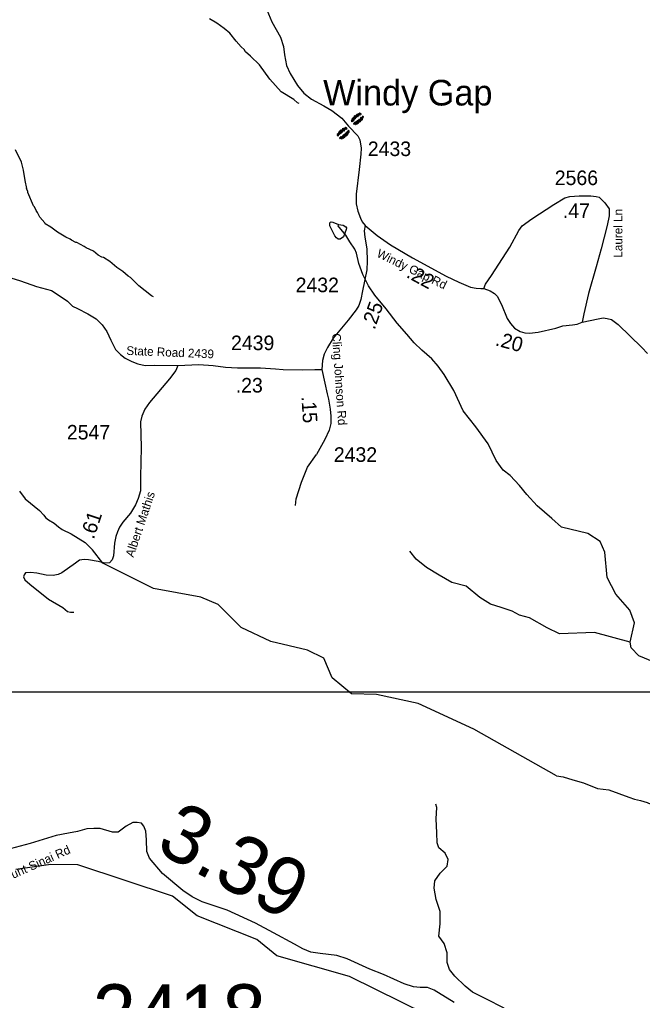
# Model space of a CAD drawing. Extents: x 1248089 to 1457196, y 820910 to 988753.
# Drawn here: x 1404814 to 1410165, y 868954 to 877378 of the extents above; entities that cross this region are included whole.
import ezdxf

# ---------------------------------------------------------------- set-up
doc = ezdxf.new("R2010")
doc.units = 0
for name, color, linetype in [('Exist Geographical Mountain Gap CELL', 7, 'Continuous'), ('Exist Geographical Mountain Summit Label', 7, 'Continuous'), ('Exist Hydrographic Creek Single Shore', 7, 'Continuous'), ('Exist Hydrographic Misc Water Feature', 7, 'Continuous'), ('Exist Road Non-System Type 51', 7, 'Continuous'), ('Exist Road Secondary Type 41 Attributed', 7, 'Continuous'), ('Exist Road Secondary Type 51 Attributed', 7, 'Continuous'), ('Exist Road Secondary Type 51 Label', 7, 'Continuous'), ('Map Preparation Inset Cut Line', 7, 'Continuous'), ('Prop GRAU CAT1 Cell', 7, 'Continuous'), ('Prop Lane Lines', 7, 'Continuous')]:
    doc.layers.add(name, color=color, linetype=linetype)

msp = doc.modelspace()

# ---------------------------------------------------------------- linework, layer by layer
at = {"layer": 'Exist Geographical Mountain Gap CELL'}
for points in [[(1407714.3, 876539.7), (1407715.6, 876540.8), (1407700.6, 876558.3), (1407699.3, 876557.2)], [(1407720.9, 876545.3), (1407722.2, 876546.5), (1407707.2, 876564), (1407705.9, 876562.8)], [(1407726.7, 876549.4), (1407728, 876550.5), (1407715, 876568.4), (1407713.7, 876567.2)], [(1407734.2, 876553.9), (1407735.5, 876555.1), (1407723.6, 876571.6), (1407722.3, 876570.5)], [(1407733.2, 876573.9), (1407732.7, 876574.5), (1407731.4, 876573.3), (1407740.4, 876560.2), (1407740.9, 876559.6), (1407742.2, 876560.8)], [(1407746.1, 876564.1), (1407747.4, 876565.2), (1407742.3, 876573.7), (1407741, 876572.6)], [(1407672, 876500.6), (1407673.3, 876501.8), (1407669.1, 876504.9), (1407664.8, 876508.1), (1407663.5, 876507), (1407667.7, 876503.8)], [(1407667, 876517.3), (1407666.6, 876517.8), (1407665.2, 876516.7), (1407676.9, 876505.8), (1407677.3, 876505.2), (1407678.6, 876506.4)], [(1407683.9, 876510.8), (1407685.2, 876512), (1407670.7, 876526.2), (1407669.4, 876525.1)], [(1407689.6, 876517.6), (1407690.9, 876518.8), (1407675.3, 876534.4), (1407674, 876533.3)], [(1407694.4, 876522.7), (1407695.7, 876523.8), (1407680.8, 876541.3), (1407679.4, 876540.2)], [(1407684.8, 876487.3), (1407683.4, 876486.2), (1407688.4, 876477.6), (1407689.7, 876478.7)], [(1407701.1, 876528.4), (1407702.4, 876529.5), (1407687.4, 876547), (1407686.1, 876545.9)], [(1407697.5, 876477.2), (1407697.9, 876476.6), (1407699.3, 876477.7), (1407690.6, 876491.1), (1407690.1, 876491.7), (1407688.8, 876490.6)], [(1407707.7, 876534), (1407709, 876535.1), (1407694, 876552.6), (1407692.7, 876551.5)], [(1407696.9, 876497.2), (1407695.6, 876496.1), (1407707.1, 876479.3), (1407708.4, 876480.4)], [(1407704.5, 876501.6), (1407703.2, 876500.5), (1407715.8, 876482.3), (1407717.1, 876483.4)], [(1407710.5, 876505.5), (1407709.1, 876504.4), (1407723.7, 876486.5), (1407725, 876487.6)], [(1407717.1, 876510.9), (1407715.8, 876509.8), (1407730.4, 876492), (1407731.7, 876493.1)], [(1407723.9, 876516.5), (1407722.6, 876515.4), (1407737.2, 876497.5), (1407738.5, 876498.6)], [(1407730.6, 876522), (1407729.3, 876520.8), (1407743.9, 876503), (1407745.2, 876504.1)], [(1407737.5, 876527.5), (1407736.1, 876526.4), (1407750.7, 876508.5), (1407752, 876509.7)], [(1407742.4, 876532.4), (1407741, 876531.3), (1407756.3, 876515.4), (1407757.6, 876516.4)], [(1407748.3, 876539.1), (1407746.9, 876538), (1407761.1, 876523.4), (1407762.4, 876524.5)], [(1407765, 876532.3), (1407765.4, 876531.7), (1407766.8, 876532.8), (1407755.4, 876544), (1407754.9, 876544.5), (1407753.6, 876543.4)], [(1407760.4, 876549), (1407759.1, 876547.9), (1407763.2, 876544.7), (1407767.4, 876541.3), (1407768.7, 876542.4), (1407764.6, 876545.8)], [(1407545.6, 876395.3), (1407545.1, 876395.9), (1407543.8, 876394.8), (1407555.1, 876383.6), (1407555.6, 876383), (1407556.9, 876384.1)], [(1407562.3, 876388.5), (1407563.6, 876389.6), (1407549.5, 876404.2), (1407548.1, 876403.1)], [(1407568.2, 876395.1), (1407569.5, 876396.2), (1407554.3, 876412.2), (1407553, 876411.1)], [(1407573.1, 876400), (1407574.5, 876401.1), (1407559.9, 876419), (1407558.6, 876417.9)], [(1407579.9, 876405.6), (1407581.3, 876406.7), (1407566.7, 876424.6), (1407565.4, 876423.5)], [(1407586.6, 876411), (1407588, 876412.1), (1407573.4, 876430), (1407572.1, 876428.9)], [(1407593.5, 876416.6), (1407594.8, 876417.7), (1407580.2, 876435.5), (1407578.9, 876434.5)], [(1407600.1, 876422), (1407601.5, 876423.1), (1407587, 876441), (1407585.6, 876439.9)], [(1407606.1, 876425.9), (1407607.4, 876427), (1407594.9, 876445.2), (1407593.5, 876444.1)], [(1407602.9, 876393.5), (1407601.6, 876392.4), (1407616.5, 876374.8), (1407617.8, 876375.9)], [(1407613.7, 876430.3), (1407615, 876431.3), (1407603.6, 876448.2), (1407602.2, 876447.1)], [(1407609.5, 876399.1), (1407608.1, 876398), (1407623.1, 876380.4), (1407624.4, 876381.6)], [(1407613.2, 876450.3), (1407612.7, 876450.8), (1407611.4, 876449.7), (1407620.1, 876436.4), (1407620.5, 876435.8), (1407621.8, 876436.9)], [(1407616.2, 876404.8), (1407614.8, 876403.6), (1407629.8, 876386.1), (1407631.1, 876387.3)], [(1407620.9, 876409.8), (1407619.6, 876408.7), (1407635.2, 876393.1), (1407636.5, 876394.2)], [(1407625.9, 876440.2), (1407627.2, 876441.2), (1407622.3, 876449.8), (1407620.9, 876448.8)], [(1407626.7, 876416.6), (1407625.4, 876415.5), (1407639.9, 876401.2), (1407641.2, 876402.3)], [(1407643.5, 876410.2), (1407644, 876409.6), (1407645.3, 876410.7), (1407633.7, 876421.7), (1407633.3, 876422.2), (1407631.9, 876421.1)], [(1407638.6, 876426.8), (1407637.3, 876425.7), (1407641.5, 876422.5), (1407645.8, 876419.3), (1407647.1, 876420.4), (1407642.9, 876423.6)], [(1407550.1, 876378.6), (1407551.4, 876379.7), (1407547.3, 876382.9), (1407543.1, 876386.3), (1407541.8, 876385.2), (1407546, 876381.8)], [(1407564.4, 876363.4), (1407563.1, 876362.3), (1407568.2, 876353.8), (1407569.5, 876354.9)], [(1407577.3, 876353.6), (1407577.7, 876353.1), (1407579.1, 876354.2), (1407570.1, 876367.4), (1407569.6, 876367.9), (1407568.3, 876366.8)], [(1407576.3, 876373.6), (1407575, 876372.5), (1407586.8, 876355.9), (1407588.2, 876357.1)], [(1407583.8, 876378.1), (1407582.5, 876377), (1407595.5, 876359.1), (1407596.8, 876360.3)], [(1407589.6, 876382.2), (1407588.3, 876381), (1407603.3, 876363.5), (1407604.6, 876364.6)], [(1407596.2, 876387.8), (1407594.9, 876386.7), (1407609.9, 876369.1), (1407611.2, 876370.2)]]:
    msp.add_lwpolyline(points, close=True, dxfattribs=at)
at = {"layer": 'Exist Hydrographic Creek Single Shore'}
for points in [[(1409427, 870883.6), (1409484.1, 870874), (1409567.4, 870849.5), (1409658.5, 870822.8), (1409779.1, 870775.1), (1409876.7, 870762.2), (1410048.8, 870698.9), (1410098.2, 870683.4), (1410149.7, 870669.9), (1410205.2, 870652.3), (1410274.2, 870622.1), (1410352.7, 870569.7), (1410434.9, 870509.1), (1410565.4, 870463.2), (1410618.5, 870433.6), (1410655.6, 870406.4), (1410753.3, 870362.5)], [(1409301.8, 868331.3), (1409215.3, 868400.8), (1408630.3, 868704.8), (1408564.3, 868765.2), (1408316.3, 868829.3), (1407647.3, 869158), (1407025.3, 869337.9), (1406853.2, 869475.9), (1406340.3, 869679.9), (1406127.2, 869848.4), (1405315.2, 870117.5), (1405082.2, 870122.2), (1404781.3, 870079.1)]]:
    msp.add_lwpolyline(points, dxfattribs=at)
at = {"layer": 'Exist Hydrographic Misc Water Feature'}
for points in [[(1407216.5, 876656.5), (1407200.7, 876664.9), (1407169.2, 876691.5), (1407062.7, 876757.9), (1406965, 876865.9), (1406876.5, 876988.7), (1406799.3, 877065.5), (1406756.1, 877102.4), (1406742.5, 877120.7), (1406717, 877143.3), (1406674.1, 877192.2), (1406621.5, 877261.3), (1406570.5, 877302.4), (1406507.8, 877347.7), (1406444.3, 877385.1)], [(1405964.2, 874997.2), (1405948.4, 875005.5), (1405838.3, 875091.9), (1405767.9, 875163.4), (1405748.1, 875175.9), (1405701.3, 875214.9), (1405649.7, 875248), (1405590.1, 875301.7), (1405535.6, 875334.4), (1405519.7, 875338.8), (1405488, 875355.5), (1405448.7, 875388.3), (1405385.4, 875417.8), (1405369.7, 875430.1), (1405306.3, 875463.4), (1405298.3, 875463.6), (1405260.8, 875482.5), (1405249, 875492.7), (1405211.4, 875509.5), (1405139.1, 875553.5), (1405081.6, 875595.2), (1405033.9, 875625.4), (1405032.1, 875633.4), (1404987, 875682.4), (1404968, 875722.8), (1404956.3, 875739), (1404941, 875771.3), (1404933.2, 875779.5), (1404883.6, 875892.5), (1404883.8, 875900.5), (1404872.4, 875926.7), (1404876.4, 875928.6), (1404862, 875996.9), (1404847.8, 876085.2), (1404829.4, 876153.5), (1404779.6, 876258.6)], [(1407596, 875511.5), (1407567.2, 875493.5), (1407551.2, 875493.8), (1407535.4, 875504.2), (1407521.8, 875522.4), (1407479.7, 875607.3), (1407478.2, 875631.4), (1407484.4, 875639.2), (1407490.4, 875641.1), (1407506.3, 875638.7), (1407553.9, 875617.7), (1407593.8, 875612.9), (1407617.5, 875598.3), (1407621.4, 875590.2), (1407621, 875576.3), (1407596, 875511.5)], [(1409470.1, 873018), (1409385.8, 873092.9), (1409259.9, 873202.1), (1409171.5, 873297.9), (1409108.6, 873376.5), (1409027.8, 873461.9), (1408967.5, 873508.3), (1408908.8, 873590.9), (1408840.4, 873733.9), (1408734.1, 873880.4), (1408625.3, 874019), (1408544.2, 874192.6), (1408461.5, 874330.2), (1408410.3, 874402.4), (1408354.6, 874464.7), (1408269.4, 874538.2), (1408203.9, 874602.9), (1408140.7, 874677.7), (1408058.3, 874771.2), (1407963.1, 874893.2), (1407867.5, 875011.2), (1407812.7, 875091.5), (1407762.4, 875187.7), (1407728.2, 875283.3), (1407707.7, 875372.3), (1407693, 875406.9), (1407651.5, 875470.7), (1407615.8, 875528.2), (1407546.9, 875611)], [(1404812.3, 873329), (1404862.5, 873262.7), (1404984.3, 873162), (1405023.3, 873121.2), (1405037, 873102.8), (1405062.5, 873080.3), (1405109.9, 873053.3), (1405149.2, 873020.4), (1405180.7, 872999.8), (1405256, 872962.2), (1405378.3, 872887.5), (1405439.6, 872825.1)], [(1410060.3, 872031.1), (1410097.3, 872197.8), (1410057.4, 872306.9), (1409935.4, 872444), (1409863.3, 872586.5), (1409842.4, 872803.7), (1409802.3, 872896.4), (1409695.3, 872964.1), (1409470.1, 873018)], [(1409427, 870883.6), (1408717.3, 871283.4), (1408238.2, 871503.1), (1407881.2, 871582.5), (1407664.3, 871586.9), (1407500.3, 871724.8), (1407429.3, 871893.7), (1407288.2, 871962.1), (1406973.3, 872037.4), (1406717.3, 872157.5), (1406521.2, 872355.1), (1406372.3, 872417.2), (1405965.2, 872491.1), (1405528.3, 872710), (1405439.6, 872825.1)], [(1409451.5, 872102.5), (1409348.1, 872154.7), (1409195.2, 872239.1), (1409109.9, 872262.4), (1409047.2, 872297.1), (1408950.3, 872329), (1408861.3, 872358.6), (1408767.3, 872414.5), (1408650.9, 872511.4), (1408528.1, 872544.4), (1408418.3, 872606.8), (1408308.7, 872673.4), (1408221.4, 872745), (1408165.9, 872811.4)], [(1410060.3, 872031.1), (1409753.3, 872112.8), (1409451.5, 872102.5)], [(1410755.9, 870373.4), (1410789.3, 870516.1), (1410908.3, 870595.8), (1411308.4, 870623.9), (1411376.4, 870655.3), (1411518.4, 871085.8), (1411519.4, 871167.9), (1411471.3, 871244.4), (1411306.3, 871339.6), (1410865.4, 871407.5), (1410650.4, 871503.8), (1410511.3, 871621.5), (1410348.3, 871825.1), (1410133.3, 871914.7), (1410067.3, 871981.6), (1410060.3, 872031.1)]]:
    msp.add_lwpolyline(points, dxfattribs=at)
at = {"layer": 'Exist Road Non-System Type 51'}
for points in [[(1407183.5, 873204.6), (1407191.6, 873262.7), (1407237.1, 873404.1), (1407288.5, 873532.8), (1407365, 873642.9)], [(1408977.2, 868886), (1408820.8, 868966.1), (1408706.4, 869023.4), (1408641.5, 869076.9), (1408553.8, 869160.8), (1408508, 869218.1), (1408488.9, 869279.2), (1408488.9, 869363.2), (1408462.2, 869443.3), (1408416.5, 869504.4), (1408427.9, 869611.3), (1408427.9, 869718.2), (1408393.6, 869821.3), (1408374.5, 869916.7), (1408382.1, 869981.6), (1408427.9, 870046.5), (1408488.9, 870107.6), (1408496.6, 870164.9), (1408469.9, 870218.3), (1408416.5, 870264.1), (1408401.2, 870306.1), (1408397.4, 870393.9), (1408393.6, 870512.3), (1408397.4, 870611.5), (1408389.8, 870638.3)]]:
    msp.add_lwpolyline(points, dxfattribs=at)
at = {"layer": 'Exist Road Secondary Type 41 Attributed'}
msp.add_lwpolyline([(1406174.2, 874407.9), (1406155.2, 874365.2), (1406103.1, 874292.6), (1405930.2, 874089.9), (1405889.3, 874032.2), (1405865.2, 873972.6), (1405852.1, 873924.3), (1405857.7, 873702.9), (1405854.2, 873451.2), (1405852.3, 873330.3), (1405833.7, 873265.2), (1405809.5, 873209.3), (1405766.8, 873138.6), (1405699.9, 873062.4), (1405672, 873019.6), (1405655.2, 872978.6), (1405642.2, 872939.6), (1405629.2, 872880), (1405620, 872771.2), (1405608.8, 872737.7), (1405586.5, 872713.5), (1405545.6, 872709.8), (1405489.9, 872724.6), (1405406.2, 872737.7), (1405369.7, 872739.8), (1405328.8, 872734.2), (1405293.5, 872710), (1405176.4, 872626.3), (1405144.8, 872611.4), (1405102, 872604), (1405042.5, 872605.8), (1404962.6, 872624.4), (1404908.7, 872630), (1404864.1, 872626.3), (1404852.9, 872609.5), (1404847.4, 872590.9), (1404858.5, 872564.9), (1404901.3, 872529.5), (1405061.1, 872399.3), (1405185.7, 872328.6), (1405224.7, 872295.1), (1405252.6, 872287.7), (1405280.5, 872287.7)], dxfattribs=at)
at = {"layer": 'Exist Road Secondary Type 51 Attributed'}
for points in [[(1406925.2, 877495.4), (1406980.9, 877359.8), (1407054.7, 877227.1), (1407080.6, 877147.3), (1407089.9, 877074.8), (1407108.5, 876983.8), (1407138.2, 876915.1), (1407201.3, 876813), (1407254.8, 876746.9), (1407321.7, 876694.9), (1407427.4, 876638.4), (1407496.1, 876598.3), (1407581.5, 876531.4), (1407639, 876462.7), (1407718.8, 876381), (1407737.4, 876345.7), (1407748.5, 876275.1), (1407746.3, 876222.3), (1407731.4, 876092.3), (1407706.3, 875880), (1407706.3, 875796.4), (1407719.3, 875733.2), (1407743.5, 875671.9), (1407758.3, 875640.4), (1407782.4, 875608.8)], [(1408802.4, 875069.3), (1408816.8, 875105.9), (1408868.8, 875180.3), (1409026.6, 875423.6), (1409102.7, 875566.7), (1409132.4, 875605.7), (1409214.1, 875667), (1409403, 875788.9), (1409499.5, 875848.4), (1409540.4, 875859.5), (1409622, 875865.1), (1409722.3, 875865.1), (1409766.8, 875859.5), (1409794.7, 875852.1)], [(1409794.7, 875852.1), (1409842.9, 875803.8), (1409878.2, 875753.6), (1409878.2, 875694.2), (1409863.3, 875610.6), (1409809.5, 875410), (1409766.8, 875253.9), (1409701.7, 875026), (1409662.8, 874851.4), (1409647.1, 874778.6)], [(1407782.4, 875608.8), (1407773.8, 875565), (1407779.4, 875509.2), (1407798, 875410.6), (1407801.7, 875304.5), (1407796.1, 875228.3), (1407761, 875048.9), (1407746.2, 874974.5), (1407727.6, 874922.4), (1407705.3, 874885.2), (1407638.4, 874797.7), (1407508.2, 874643.3), (1407459.9, 874563.3), (1407432, 874505.6), (1407417.1, 874449.8), (1407410, 874373.7)], [(1407782.4, 875608.8), (1407886.4, 875523.3), (1407999.6, 875443.5), (1408188.9, 875332), (1408479.4, 875175.1), (1408588.9, 875123.1), (1408648.3, 875097.1), (1408687.3, 875080.4), (1408735.6, 875071.1), (1408778.2, 875069.3), (1408802.4, 875069.3)], [(1404738.7, 875159.9), (1404822.3, 875133.9), (1404959.9, 875087.3), (1405089.2, 875050.3), (1405161.7, 875003.8), (1405226.7, 874959.1), (1405269.5, 874918.2), (1405312.3, 874897.7), (1405401.5, 874851.2), (1405472.1, 874808.4), (1405524.2, 874756.3), (1405563.2, 874698.6), (1405598.5, 874624.2), (1405637, 874545.5), (1405679.7, 874500.9), (1405722.5, 874471.1), (1405778.2, 874441.4), (1405830.3, 874422.8), (1405891.6, 874407.9), (1405975.3, 874409.7), (1406174.2, 874407.9)], [(1408802.4, 875069.3), (1408856.5, 875049.5), (1408895.5, 875024.4), (1408917.8, 875002.1), (1408954.1, 874932.3), (1409002.4, 874810.4), (1409032.1, 874767.6), (1409067.5, 874726.7), (1409113.9, 874698.8), (1409154.8, 874687.6), (1409195.7, 874685.8), (1409268.2, 874693.2), (1409420.7, 874728.6), (1409482, 874747.2), (1409563.8, 874756.5), (1409604.4, 874761.8), (1409647.1, 874778.6)], [(1409647.1, 874778.6), (1409785.9, 874809.2), (1409828.6, 874816.6), (1409862, 874811), (1409899.1, 874801.7), (1409956.7, 874760.9), (1410159, 874562.1), (1410208.5, 874511.3)], [(1406174.2, 874407.9), (1406353.1, 874415.6), (1406478.6, 874407.2), (1406581.8, 874393.2), (1406685, 874387.6), (1406882.9, 874387.6), (1407014, 874379.3), (1407078.1, 874373.7), (1407242.7, 874370.9), (1407351.4, 874373.7), (1407410, 874373.7)], [(1407410, 874373.7), (1407435.3, 874256.4), (1407456.4, 874163.4), (1407466.9, 874116.9), (1407483.6, 874031.3), (1407487.3, 873971.8), (1407487.3, 873910.4), (1407474.3, 873850.8), (1407435.3, 873770.8), (1407365, 873642.9)], [(1405787.2, 870483.2), (1405728.5, 870449.7), (1405661.5, 870399.4), (1405611.2, 870399.4), (1405507.8, 870430.1), (1405452, 870430.1), (1405390.5, 870427.3), (1405312.3, 870405), (1405234.1, 870391), (1405128.9, 870371.6), (1404905.4, 870301.7), (1404732.3, 870256.9)], [(1408546.6, 868936.8), (1408376.2, 869040.3), (1408317.6, 869065.4), (1408256.1, 869065.4), (1408197.5, 869071), (1408119.2, 869096.2), (1407940.5, 869177.2), (1407824.1, 869221.5), (1407628.6, 869310.9), (1407539.2, 869338.9), (1407396.7, 869355.7), (1407315.7, 869366.8), (1407248.7, 869397.6), (1407176.1, 869436.7), (1406994.5, 869534.6), (1406840.9, 869618.4), (1406597.9, 869727.5), (1406382.8, 869800.1), (1406296.2, 869842.1), (1406218, 869898), (1406041.3, 870044.3), (1405929.6, 870175.7), (1405907.3, 870231.6), (1405904.5, 870332.3), (1405898.9, 870407.7), (1405882.1, 870449.7), (1405862.6, 870474.8), (1405823.5, 870483.2), (1405787.2, 870483.2)]]:
    msp.add_lwpolyline(points, dxfattribs=at)
at = {"layer": 'Map Preparation Inset Cut Line'}
msp.add_lwpolyline([(1448249.7, 871600.6), (1388709.5, 871600.6), (1388709.5, 915849.1), (1448249.7, 915849.1)], close=True, dxfattribs=at)

# ---------------------------------------------------------------- texts
at = {"layer": 'Exist Geographical Mountain Summit Label'}
msp.add_text('Windy Gap', height=220, dxfattribs=at).set_placement((1407421.7, 876640.7))
at = {"layer": 'Exist Road Secondary Type 51 Label'}
for s, rotation, p in [('Laurel Ln', 89.96484, (1409993, 875334.1)), ('Windy Gap Rd', 334.03619, (1407875.5, 875344.9)), ('Cling Johnson Rd', 273.80783, (1407498.1, 874681.3)), ('State Road 2439', 357.69597, (1405730.1, 874498.8)), ('Albert Mathis', 71.41834, (1405792.4, 872754.6)), ('Mount Sinai Rd', 24.13574, (1404632.6, 869940.5))]:
    msp.add_text(s, height=75, rotation=rotation, dxfattribs=at).set_placement(p)
at = {"layer": 'Prop GRAU CAT1 Cell'}
for s, p in [('.47', (1409481.6, 875674.2)), ('.23', (1406671.3, 874175.2))]:
    msp.add_text(s, height=125, dxfattribs=at).set_placement(p)
for s, height, rotation, p in [('.22', 125, 331.63054, (1408128.3, 875169.2)), ('.25', 125, 70.36046, (1407863.4, 874709)), ('.20', 125, 344.73283, (1408894.1, 874581.5)), ('.15', 125, 273.57353, (1407235, 874140.6)), ('.61', 125, 71.57804, (1405451, 872909.2)), ('3.39', 500, 331.85502, (1405968.7, 870243.1))]:
    msp.add_text(s, height=height, rotation=rotation, dxfattribs=at).set_placement(p)
at = {"layer": 'Prop Lane Lines'}
for s, height, p in [('2433', 125, (1407805.8, 876206.3)), ('2566', 125, (1409412, 875957)), ('2432', 125, (1407185.6, 875037.1)), ('2439', 125, (1406630.8, 874539.4)), ('2547', 125, (1405220.4, 873771.8)), ('2432', 125, (1407513.8, 873579.7)), ('2418', 500, (1405441.9, 868592))]:
    msp.add_text(s, height=height, dxfattribs=at).set_placement(p)

doc.saveas('drawing.dxf')
